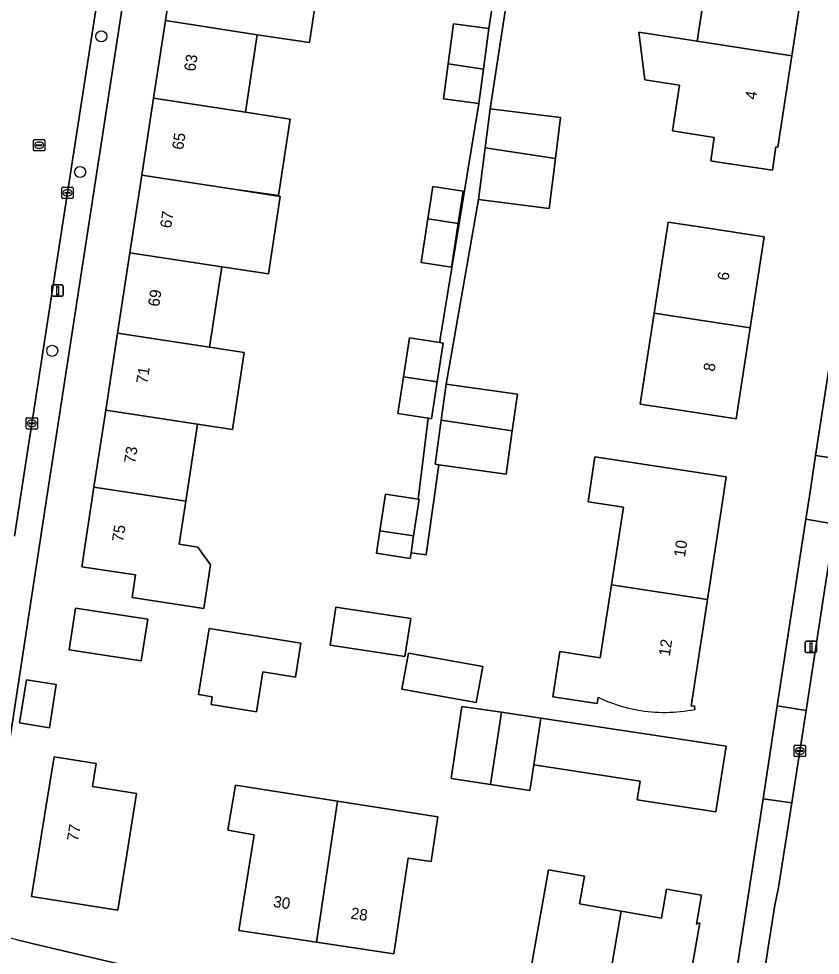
# Model space of a CAD drawing. Extents: x 161483 to 162250, y 379484 to 380833.
# Drawn here: x 161997.6 to 162068.3, y 380393.9 to 380476.6 of the extents above; entities that cross this region are included whole.
import ezdxf

# ---------------------------------------------------------------- set-up
doc = ezdxf.new("R2010")
doc.units = 0
for name, color, linetype in [('IMGEO_Boom', 7, 'Continuous'), ('IMGEO_Erf', 7, 'Continuous'), ('IMGEO_Kolk', 7, 'Continuous'), ('IMGEO_Lichtmast', 7, 'Continuous'), ('IMGEO_Pand', 7, 'Continuous'), ('IMGEO_Pand_nummerreeks', 7, 'Continuous'), ('IMGEO_Rijbaan_lokaal_open', 7, 'Continuous'), ('IMGEO_Rioolput', 7, 'Continuous'), ('IMGEO_Voetpad_open', 7, 'Continuous')]:
    doc.layers.add(name, color=color, linetype=linetype)

msp = doc.modelspace()

# ---------------------------------------------------------------- linework, layer by layer
at = {"layer": 'IMGEO_Boom'}
for centre in [(162004.863, 380475.025), (162002.997, 380463.052), (162000.532, 380447.277)]:
    msp.add_circle(centre, 0.489, dxfattribs=at)
at = {"layer": 'IMGEO_Erf'}
for points in [[(162009.269, 380494.234), (162000, 380433.985), (161994.885, 380400.652)], [(162042.32, 380489.168), (162039.182, 380468.642), (162045.384, 380467.857), (162044.927, 380464.247), (162044.369, 380459.836), (162038.142, 380460.624), (162035.293, 380444.33), (162041.567, 380443.449), (162041.112, 380440.21), (162040.576, 380436.387), (162034.627, 380437.222), (162033.513, 380429.287), (162032.187, 380429.454), (162032.11, 380428.954), (162029.13, 380429.41), (162029.434, 380431.396), (162029.93, 380434.632), (162032.806, 380434.192), (162033.708, 380441.324), (162031.017, 380441.736), (162031.515, 380444.987), (162032.039, 380448.411), (162034.717, 380448.001), (162034.769, 380448.343), (162038.171, 380469.102), (162035.05, 380469.518), (162035.461, 380472.596), (162035.933, 380476.135), (162039.053, 380475.719), (162039.605, 380479.324)], [(162024.302, 380481.567), (162023.216, 380474.47), (162018.62, 380475.173), (162017.573, 380468.333), (162021.527, 380467.728), (162020.495, 380460.982), (162016.534, 380461.539), (162020.647, 380460.909), (162019.6, 380454.066), (162015.486, 380454.696), (162014.401, 380447.606), (162017.474, 380447.136), (162016.433, 380440.339), (162013.361, 380440.809), (162012.322, 380434.015), (162011.739, 380430.209), (162013.384, 380429.958), (162014.501, 380428.402), (162013.911, 380424.551), (162007.581, 380425.52), (162007.884, 380427.501), (162003.139, 380428.228), (162004.214, 380435.256), (162005.254, 380442.05), (162006.294, 380448.847), (162007.379, 380455.937), (162008.426, 380462.78), (162009.466, 380469.574), (162010.512, 380476.414), (162011.599, 380483.512)], [(162064.494, 380415.945), (162067.019, 380432.417), (162067.331, 380434.452), (162067.88, 380438.039), (162071.006, 380458.43), (162071.607, 380462.347), (162071.717, 380463.064), (162072.9, 380470.783)], [(162050.922, 380433.478), (162047.805, 380433.956), (162048.412, 380437.923), (162059.989, 380436.151), (162059.567, 380433.393), (162058.333, 380425.335), (162056.893, 380415.926), (162057.207, 380415.941), (162057.222, 380415.641)], [(162048.682, 380416.711), (162048.596, 380416.149), (162044.693, 380416.747), (162045.303, 380420.735), (162048.886, 380420.186), (162049.873, 380426.629), (162050.922, 380433.478)], [(162059.815, 380385.425), (162063.237, 380407.751), (162064.494, 380415.945)], [(161997.399, 380395.311), (162000, 380394.69), (162043.415, 380384.478), (162054.712, 380382.262)]]:
    msp.add_lwpolyline(points, dxfattribs=at)
for points in [[(162052.273, 380475.388), (162053.993, 380475.125), (162057.421, 380474.6), (162058.535, 380481.869), (162056.023, 380482.254), (162055.949, 380481.767), (162052.834, 380482.244), (162053.329, 380485.472), (162053.679, 380485.418), (162053.926, 380487.03), (162065.478, 380485.26), (162064.929, 380481.674), (162067.01, 380481.356), (162065.78, 380473.32), (162064.545, 380465.254), (162064.377, 380465.279), (162064.06, 380463.205), (162059.118, 380463.961), (162058.624, 380464.037), (162058.941, 380466.112), (162055.254, 380466.675), (162055.87, 380470.71), (162052.804, 380471.178)], [(162035.754, 380454.65), (162033.092, 380455.057), (162033.682, 380458.914), (162034.119, 380461.768), (162036.782, 380461.361), (162036.345, 380458.507)], [(162052.41, 380442.571), (162053.641, 380450.606), (162054.871, 380458.639), (162058.393, 380458.1), (162063.335, 380457.343), (162062.105, 380449.31), (162060.875, 380441.275), (162055.933, 380442.032)], [(162008.39, 380419.912), (162002.014, 380420.889), (162002.578, 380424.574), (162008.954, 380423.598)], [(162025.043, 380421.306), (162025.557, 380424.662), (162032.164, 380423.65), (162031.65, 380420.293)], [(162021.995, 380418.484), (162019.123, 380418.948), (162018.553, 380415.414), (162014.541, 380416.062), (162014.652, 380416.75), (162013.444, 380416.945), (162014.385, 380422.777), (162022.477, 380421.472)], [(162031.383, 380417.424), (162031.955, 380420.597), (162038.514, 380419.415), (162037.941, 380416.242)], [(162000.28, 380414.018), (161997.645, 380414.442), (161998.259, 380418.26), (162000.894, 380417.837)], [(162036.677, 380415.907), (162040.155, 380415.383), (162043.633, 380414.858), (162053.022, 380413.442), (162059.974, 380412.394), (162059.084, 380406.588), (162052.135, 380407.654), (162052.39, 380409.318), (162043.011, 380410.732), (162042.841, 380409.605), (162042.671, 380408.478), (162039.193, 380409.002), (162035.714, 380409.527)], [(162007.108, 380402.844), (162006.314, 380397.907), (162000, 380398.907), (161998.709, 380399.115), (162000, 380407.143), (162000.692, 380411.45), (162004.41, 380410.852), (162004.085, 380408.833), (162007.97, 380408.208)], [(162025.713, 380407.533), (162034.554, 380406.153), (162033.958, 380402.207), (162031.94, 380402.511), (162031.411, 380399.001), (162030.665, 380394.056), (162023.835, 380395.085), (162017.005, 380396.115), (162018.338, 380404.581), (162016.03, 380404.966), (162016.693, 380408.941)], [(162047.477, 380400.924), (162047.052, 380398.468), (162050.736, 380397.83), (162054.273, 380397.217), (162054.716, 380399.772), (162057.819, 380399.234), (162057.379, 380396.698), (162057.652, 380396.798), (162055.908, 380386.73), (162049.018, 380387.924), (162042.123, 380389.118), (162042.976, 380394.045), (162044.317, 380401.471)]]:
    msp.add_lwpolyline(points, close=True, dxfattribs=at)
for centre, radius, start, end in [((162054.538, 380428.83), 13.459, 244.21022, 259.80309), ((162054.537, 380428.864), 13.493, 259.83291, 281.47872)]:
    msp.add_arc(centre, radius, start, end, dxfattribs=at)
at = {"layer": 'IMGEO_Kolk'}
for p, q in [((162001.38, 380460.792), (162001.38, 380461.644)), ((162001.455, 380461.718), (162002.307, 380461.718)), ((162002.381, 380461.644), (162002.381, 380460.792)), ((162002.307, 380460.718), (162001.455, 380460.718)), ((162001.639, 380461.212), (162001.639, 380461.224)), ((162002.077, 380461.175), (162001.679, 380461.175)), ((162001.682, 380461.261), (162002.08, 380461.261)), ((162001.891, 380460.938), (162001.866, 380460.938)), ((162001.868, 380461.498), (162001.893, 380461.498)), ((162002.123, 380461.224), (162002.123, 380461.212)), ((161998.231, 380440.451), (161998.231, 380441.303)), ((161998.306, 380441.377), (161999.158, 380441.377)), ((161998.49, 380440.871), (161998.49, 380440.883)), ((161998.533, 380440.92), (161998.931, 380440.92)), ((161998.719, 380441.157), (161998.744, 380441.157)), ((161998.974, 380440.883), (161998.974, 380440.871)), ((161999.232, 380441.303), (161999.232, 380440.451)), ((161999.158, 380440.377), (161998.306, 380440.377)), ((161998.928, 380440.834), (161998.53, 380440.834)), ((161998.742, 380440.597), (161998.717, 380440.597)), ((162065.99, 380411.545), (162065.99, 380412.397)), ((162066.065, 380412.471), (162066.917, 380412.471)), ((162066.249, 380411.965), (162066.249, 380411.977)), ((162066.687, 380411.928), (162066.289, 380411.928)), ((162066.292, 380412.014), (162066.69, 380412.014)), ((162066.478, 380412.251), (162066.503, 380412.251)), ((162066.733, 380411.977), (162066.733, 380411.965)), ((162066.991, 380412.397), (162066.991, 380411.545)), ((162066.917, 380411.471), (162066.065, 380411.471)), ((162066.501, 380411.691), (162066.476, 380411.691))]:
    msp.add_line(p, q, dxfattribs=at)
for points in [[(162001.38, 380460.792), (162001.38, 380461.644)], [(162001.455, 380461.718), (162002.307, 380461.718)], [(162002.381, 380461.644), (162002.381, 380460.792)], [(162002.307, 380460.718), (162001.455, 380460.718)], [(161998.231, 380440.451), (161998.231, 380441.303)], [(161998.306, 380441.377), (161999.158, 380441.377)], [(161999.232, 380441.303), (161999.232, 380440.451)], [(161999.158, 380440.377), (161998.306, 380440.377)], [(162065.99, 380411.545), (162065.99, 380412.397)], [(162066.065, 380412.471), (162066.917, 380412.471)], [(162066.991, 380412.397), (162066.991, 380411.545)], [(162066.917, 380411.471), (162066.065, 380411.471)]]:
    msp.add_lwpolyline(points, dxfattribs=at)
for centre, radius, start, end in [((162001.457, 380461.642), 0.0765, 91.55205, 178.44795), ((162001.457, 380461.642), 0.0765, 91.55205, 178.44795), ((162002.305, 380461.642), 0.0765, 1.55205, 88.44795), ((162002.305, 380461.642), 0.0765, 1.55205, 88.44795), ((162001.457, 380460.794), 0.0765, 181.55205, 268.44795), ((162001.457, 380460.794), 0.0765, 181.55205, 268.44795), ((162001.679, 380461.221), 0.0403, 85.87752, 175.75265), ((162001.676, 380461.211), 0.0366, 178.93798, 274.71019), ((162002.08, 380461.218), 0.043, 264.86636, 352.45326), ((162002.084, 380461.223), 0.0386, 1.73085, 96.63898), ((162002.305, 380460.794), 0.0765, 271.55205, 358.44795), ((162002.305, 380460.794), 0.0765, 271.55205, 358.44795), ((161998.308, 380441.301), 0.0765, 91.55205, 178.44795), ((161998.308, 380441.301), 0.0765, 91.55205, 178.44795), ((161998.53, 380440.88), 0.0403, 85.87752, 175.75265), ((161998.527, 380440.87), 0.0366, 178.93798, 274.71019), ((161998.931, 380440.877), 0.043, 264.86636, 352.45326), ((161998.935, 380440.882), 0.0386, 1.73085, 96.63898), ((161999.156, 380441.301), 0.0765, 1.55205, 88.44795), ((161999.156, 380441.301), 0.0765, 1.55205, 88.44795), ((161998.308, 380440.453), 0.0765, 181.55205, 268.44795), ((161998.308, 380440.453), 0.0765, 181.55205, 268.44795), ((161999.156, 380440.453), 0.0765, 271.55205, 358.44795), ((161999.156, 380440.453), 0.0765, 271.55205, 358.44795), ((162066.067, 380412.395), 0.0765, 91.55205, 178.44795), ((162066.067, 380412.395), 0.0765, 91.55205, 178.44795), ((162066.289, 380411.974), 0.0403, 85.87752, 175.75265), ((162066.286, 380411.964), 0.0366, 178.93798, 274.71019), ((162066.69, 380411.971), 0.043, 264.86636, 352.45326), ((162066.694, 380411.976), 0.0386, 1.73085, 96.63898), ((162066.915, 380412.395), 0.0765, 1.55205, 88.44795), ((162066.915, 380412.395), 0.0765, 1.55205, 88.44795), ((162066.067, 380411.547), 0.0765, 181.55205, 268.44795), ((162066.067, 380411.547), 0.0765, 181.55205, 268.44795), ((162066.915, 380411.547), 0.0765, 271.55205, 358.44795), ((162066.915, 380411.547), 0.0765, 271.55205, 358.44795)]:
    msp.add_arc(centre, radius, start, end, dxfattribs=at)
for centre, major_axis, ratio, start_param, end_param in [((162001.867, 380461.218), (-0.387, 0.002), 0.722429, 4.712389, 7.853982), ((162001.892, 380461.218), (-0.39, 0.002), 0.717154, 1.570796, 4.712389), ((161998.718, 380440.877), (-0.387, 0.002), 0.722429, 4.712389, 7.853982), ((161998.743, 380440.877), (-0.39, 0.002), 0.717154, 1.570796, 4.712389), ((162066.477, 380411.971), (-0.387, 0.002), 0.722429, 4.712389, 7.853982), ((162066.502, 380411.971), (-0.39, 0.002), 0.717154, 1.570796, 4.712389)]:
    msp.add_ellipse(centre, major_axis=major_axis, ratio=ratio, start_param=start_param, end_param=end_param, dxfattribs=at)
at = {"layer": 'IMGEO_Lichtmast'}
for p, q in [((162000.513, 380452.188), (162000.513, 380452.988)), ((162000.513, 380452.988), (162000.513, 380452.188)), ((162000.613, 380453.088), (162001.403, 380453.088)), ((162001.403, 380453.088), (162000.613, 380453.088)), ((162001.503, 380452.988), (162001.503, 380452.188)), ((162001.503, 380452.188), (162001.503, 380452.988)), ((162001.403, 380452.088), (162000.613, 380452.088)), ((162000.613, 380452.088), (162001.403, 380452.088)), ((162066.965, 380420.745), (162066.965, 380421.545)), ((162066.965, 380421.545), (162066.965, 380420.745)), ((162067.065, 380421.645), (162067.855, 380421.645)), ((162067.855, 380421.645), (162067.065, 380421.645)), ((162067.955, 380421.545), (162067.955, 380420.745)), ((162067.955, 380420.745), (162067.955, 380421.545)), ((162067.855, 380420.645), (162067.065, 380420.645)), ((162067.065, 380420.645), (162067.855, 380420.645))]:
    msp.add_line(p, q, dxfattribs=at)
for points in [[(162000.933, 380452.963), (162001.083, 380452.963), (162001.083, 380452.213), (162000.933, 380452.213), (162000.933, 380452.963)], [(162067.385, 380421.52), (162067.535, 380421.52), (162067.535, 380420.77), (162067.385, 380420.77), (162067.385, 380421.52)]]:
    msp.add_lwpolyline(points, dxfattribs=at)
for centre, start, end in [((162000.613, 380452.988), 90, 180), ((162000.613, 380452.988), 90, 180), ((162001.403, 380452.988), 0, 90), ((162001.403, 380452.988), 360, 90), ((162000.613, 380452.188), 180, 270), ((162000.613, 380452.188), 180, 270), ((162001.403, 380452.188), 270, 0), ((162001.403, 380452.188), 270, 0), ((162067.065, 380421.545), 90, 180), ((162067.065, 380421.545), 90, 180), ((162067.855, 380421.545), 0, 90), ((162067.855, 380421.545), 360, 90), ((162067.065, 380420.745), 180, 270), ((162067.065, 380420.745), 180, 270), ((162067.855, 380420.745), 270, 0), ((162067.855, 380420.745), 270, 0)]:
    msp.add_arc(centre, 0.1, start, end, dxfattribs=at)
at = {"layer": 'IMGEO_Pand'}
for points in [[(162067.01, 380481.356), (162064.929, 380481.674), (162065.478, 380485.26), (162053.926, 380487.03), (162053.679, 380485.418), (162053.329, 380485.472), (162052.834, 380482.244), (162055.949, 380481.767), (162056.023, 380482.254), (162058.535, 380481.869), (162057.421, 380474.6), (162065.78, 380473.32)], [(162024.302, 380481.567), (162023.433, 380481.7), (162019.706, 380482.271), (162011.599, 380483.512), (162010.512, 380476.414), (162018.62, 380475.173), (162023.216, 380474.47)], [(162010.512, 380476.414), (162009.466, 380469.574), (162017.573, 380468.333), (162018.62, 380475.173)], [(162035.461, 380472.596), (162038.574, 380472.119), (162039.053, 380475.719), (162035.933, 380476.135)], [(162065.78, 380473.32), (162057.421, 380474.6), (162053.993, 380475.125), (162052.273, 380475.388), (162052.804, 380471.178), (162055.87, 380470.71), (162055.254, 380466.675), (162058.941, 380466.112), (162058.624, 380464.037), (162059.118, 380463.961), (162064.06, 380463.205), (162064.377, 380465.279), (162064.545, 380465.254)], [(162035.461, 380472.596), (162035.05, 380469.518), (162038.171, 380469.102), (162038.574, 380472.119)], [(162016.534, 380461.539), (162020.495, 380460.982), (162021.527, 380467.728), (162017.573, 380468.333), (162009.466, 380469.574), (162008.426, 380462.78)], [(162044.927, 380464.247), (162045.384, 380467.857), (162039.182, 380468.642), (162038.733, 380465.178)], [(162044.927, 380464.247), (162038.733, 380465.178), (162038.142, 380460.624), (162044.369, 380459.836)], [(162016.534, 380461.539), (162008.426, 380462.78), (162007.379, 380455.937), (162015.486, 380454.696), (162019.6, 380454.066), (162020.647, 380460.909)], [(162033.682, 380458.914), (162036.345, 380458.507), (162036.782, 380461.361), (162034.119, 380461.768)], [(162036.345, 380458.507), (162033.682, 380458.914), (162033.092, 380455.057), (162035.754, 380454.65)], [(162053.641, 380450.606), (162062.105, 380449.31), (162063.335, 380457.343), (162058.393, 380458.1), (162054.871, 380458.639)], [(162006.294, 380448.847), (162014.401, 380447.606), (162015.486, 380454.696), (162007.379, 380455.937)], [(162053.641, 380450.606), (162052.41, 380442.571), (162055.933, 380442.032), (162060.875, 380441.275), (162062.105, 380449.31)], [(162014.401, 380447.606), (162006.294, 380448.847), (162005.254, 380442.05), (162013.361, 380440.809), (162016.433, 380440.339), (162017.474, 380447.136)], [(162034.717, 380448.001), (162032.039, 380448.411), (162031.515, 380444.987), (162034.494, 380444.531), (162035.018, 380447.955)], [(162034.494, 380444.531), (162031.515, 380444.987), (162031.017, 380441.736), (162033.708, 380441.324), (162033.997, 380441.28)], [(162041.112, 380440.21), (162041.567, 380443.449), (162035.293, 380444.33), (162034.847, 380441.152)], [(162004.214, 380435.256), (162012.322, 380434.015), (162013.361, 380440.809), (162005.254, 380442.05)], [(162041.112, 380440.21), (162034.847, 380441.152), (162034.302, 380437.268), (162034.627, 380437.222), (162040.576, 380436.387)], [(162049.873, 380426.629), (162058.333, 380425.335), (162059.567, 380433.393), (162059.989, 380436.151), (162048.412, 380437.923), (162047.805, 380433.956), (162050.922, 380433.478)], [(162004.214, 380435.256), (162003.139, 380428.228), (162007.884, 380427.501), (162007.581, 380425.52), (162013.911, 380424.551), (162014.501, 380428.402), (162013.384, 380429.958), (162011.739, 380430.209), (162012.322, 380434.015)], [(162032.806, 380434.192), (162029.93, 380434.632), (162029.434, 380431.396), (162032.414, 380430.94), (162032.909, 380434.176)], [(162032.414, 380430.94), (162029.434, 380431.396), (162029.13, 380429.41), (162032.11, 380428.954), (162032.187, 380429.454)], [(162008.39, 380419.912), (162008.954, 380423.598), (162002.578, 380424.574), (162002.014, 380420.889)], [(162025.043, 380421.306), (162031.65, 380420.293), (162032.164, 380423.65), (162025.557, 380424.662)], [(162022.477, 380421.472), (162014.385, 380422.777), (162013.444, 380416.945), (162014.652, 380416.75), (162014.541, 380416.062), (162018.553, 380415.414), (162019.123, 380418.948), (162021.995, 380418.484)], [(162031.955, 380420.597), (162031.383, 380417.424), (162037.941, 380416.242), (162038.514, 380419.415)], [(162000.28, 380414.018), (162000.894, 380417.837), (161998.259, 380418.26), (161997.645, 380414.442)], [(162040.155, 380415.383), (162036.677, 380415.907), (162035.714, 380409.527), (162039.193, 380409.002)], [(162043.633, 380414.858), (162040.155, 380415.383), (162039.193, 380409.002), (162042.671, 380408.478), (162042.841, 380409.605), (162043.011, 380410.732)], [(162043.633, 380414.858), (162043.011, 380410.732), (162052.39, 380409.318), (162052.135, 380407.654), (162059.084, 380406.588), (162059.974, 380412.394), (162053.022, 380413.442)], [(162007.108, 380402.844), (162007.97, 380408.208), (162004.085, 380408.833), (162004.41, 380410.852), (162000.692, 380411.45), (162000, 380407.143), (161998.709, 380399.115), (162000, 380398.907), (162006.314, 380397.907)], [(162023.835, 380395.085), (162025.713, 380407.533), (162016.693, 380408.941), (162016.03, 380404.966), (162018.338, 380404.581), (162017.005, 380396.115)], [(162023.835, 380395.085), (162030.665, 380394.056), (162031.411, 380399.001), (162031.94, 380402.511), (162033.958, 380402.207), (162034.554, 380406.153), (162025.713, 380407.533)], [(162050.736, 380397.83), (162047.052, 380398.468), (162047.477, 380400.924), (162044.317, 380401.471), (162042.976, 380394.045), (162042.123, 380389.118), (162049.018, 380387.924)], [(162050.736, 380397.83), (162049.018, 380387.924), (162055.908, 380386.73), (162057.652, 380396.798), (162057.379, 380396.698), (162057.819, 380399.234), (162054.716, 380399.772), (162054.273, 380397.217)]]:
    msp.add_lwpolyline(points, close=True, dxfattribs=at)
for points in [[(162058.333, 380425.335), (162049.873, 380426.629), (162048.886, 380420.186), (162045.303, 380420.735), (162044.693, 380416.747), (162048.596, 380416.149), (162048.682, 380416.711)], [(162057.222, 380415.641), (162057.207, 380415.941), (162056.893, 380415.926), (162058.333, 380425.335)]]:
    msp.add_lwpolyline(points, dxfattribs=at)
for centre, radius, start, end in [((162054.538, 380428.83), 13.459, 244.21022, 259.80309), ((162054.537, 380428.864), 13.493, 259.83291, 281.47872)]:
    msp.add_arc(centre, radius, start, end, dxfattribs=at)
at = {"layer": 'IMGEO_Rijbaan_lokaal_open'}
for points in [[(161997.191, 380430.934), (162000, 380449.079), (162006.268, 380489.565)], [(162075.462, 380469.878), (162074.316, 380462.681), (162074.19, 380461.892), (162073.58, 380458.062), (162073.515, 380457.652), (162070.871, 380440.312), (162070.46, 380437.662), (162069.9, 380434.06), (162069.578, 380431.982), (162068.55, 380425.36), (162067.04, 380415.543), (162066.343, 380411.007), (162065.773, 380407.399), (162064.592, 380399.914), (162064.286, 380398.375), (162063.751, 380395.006), (162063.077, 380390.627)]]:
    msp.add_lwpolyline(points, dxfattribs=at)
at = {"layer": 'IMGEO_Rioolput'}
for p, q in [((161998.886, 380464.994), (161998.886, 380465.846)), ((161998.961, 380465.92), (161999.813, 380465.92)), ((161999.374, 380465.7), (161999.399, 380465.7)), ((161999.887, 380465.846), (161999.887, 380464.994)), ((161999.813, 380464.92), (161998.961, 380464.92)), ((161999.145, 380465.414), (161999.145, 380465.426)), ((161999.583, 380465.377), (161999.185, 380465.377)), ((161999.188, 380465.463), (161999.586, 380465.463)), ((161999.397, 380465.14), (161999.372, 380465.14)), ((161999.629, 380465.426), (161999.629, 380465.414))]:
    msp.add_line(p, q, dxfattribs=at)
for points in [[(161998.886, 380464.994), (161998.886, 380465.846)], [(161998.961, 380465.92), (161999.813, 380465.92)], [(161999.887, 380465.846), (161999.887, 380464.994)], [(161999.813, 380464.92), (161998.961, 380464.92)]]:
    msp.add_lwpolyline(points, dxfattribs=at)
for centre, radius, start, end in [((161998.963, 380465.844), 0.0765, 91.55205, 178.44795), ((161998.963, 380465.844), 0.0765, 91.55205, 178.44795), ((161999.811, 380465.844), 0.0765, 1.55205, 88.44795), ((161999.811, 380465.844), 0.0765, 1.55205, 88.44795), ((161998.963, 380464.996), 0.0765, 181.55205, 268.44795), ((161998.963, 380464.996), 0.0765, 181.55205, 268.44795), ((161999.185, 380465.423), 0.0403, 85.87752, 175.75265), ((161999.182, 380465.413), 0.0366, 178.93798, 274.71019), ((161999.586, 380465.42), 0.043, 264.86636, 352.45326), ((161999.59, 380465.425), 0.0386, 1.73085, 96.63898), ((161999.811, 380464.996), 0.0765, 271.55205, 358.44795), ((161999.811, 380464.996), 0.0765, 271.55205, 358.44795)]:
    msp.add_arc(centre, radius, start, end, dxfattribs=at)
for centre, major_axis, ratio, start_param, end_param in [((161999.373, 380465.42), (-0.387, 0.002), 0.722429, 4.712389, 7.853982), ((161999.398, 380465.42), (-0.39, 0.002), 0.717154, 1.570796, 4.712389)]:
    msp.add_ellipse(centre, major_axis=major_axis, ratio=ratio, start_param=start_param, end_param=end_param, dxfattribs=at)
at = {"layer": 'IMGEO_Voetpad_open'}
for points in [[(161994.764, 380398.467), (161994.885, 380400.652), (162000, 380433.985), (162009.269, 380494.234)], [(162006.268, 380489.565), (162000, 380449.079), (161997.191, 380430.934)], [(162039.605, 380479.324), (162039.053, 380475.719), (162038.574, 380472.119), (162038.171, 380469.102), (162034.769, 380448.343), (162034.717, 380448.001), (162035.018, 380447.955), (162034.494, 380444.531), (162033.997, 380441.28), (162033.708, 380441.324), (162032.806, 380434.192), (162032.909, 380434.176), (162032.414, 380430.94), (162032.187, 380429.454), (162033.513, 380429.287), (162034.627, 380437.222), (162034.302, 380437.268), (162034.847, 380441.152), (162035.293, 380444.33), (162038.142, 380460.624), (162038.733, 380465.178), (162039.182, 380468.642), (162042.32, 380489.168)], [(162054.712, 380382.262), (162043.415, 380384.478), (162000, 380394.69), (161997.399, 380395.311), (161994.606, 380396.016), (161991.274, 380396.858), (161985.423, 380398.353), (161980.058, 380399.699), (161947.471, 380407.585)], [(162063.751, 380395.006), (162064.286, 380398.375), (162064.592, 380399.914), (162065.773, 380407.399), (162063.237, 380407.751), (162059.815, 380385.425)], [(162062.006, 380383.458), (162062.054, 380383.803), (162062.403, 380386.297), (162063.077, 380390.627), (162063.751, 380395.006)]]:
    msp.add_lwpolyline(points, dxfattribs=at)
for points in [[(162071.006, 380458.43), (162067.88, 380438.039), (162070.46, 380437.662), (162070.871, 380440.312), (162073.515, 380457.652), (162073.58, 380458.062)], [(162070.46, 380437.662), (162067.88, 380438.039), (162067.331, 380434.452), (162067.019, 380432.417), (162069.578, 380431.982), (162069.9, 380434.06)], [(162068.55, 380425.36), (162069.578, 380431.982), (162067.019, 380432.417), (162064.494, 380415.945), (162067.04, 380415.543)], [(162065.773, 380407.399), (162066.343, 380411.007), (162067.04, 380415.543), (162064.494, 380415.945), (162063.237, 380407.751)]]:
    msp.add_lwpolyline(points, close=True, dxfattribs=at)

# ---------------------------------------------------------------- texts
at = {"layer": 'IMGEO_Pand_nummerreeks'}
for s, rotation, p in [('63', 81.3001, (162013.139, 380471.889)), ('4', 81.29698, (162062.63, 380469.397)), ('65', 81.3001, (162012.08, 380464.97)), ('67', 81.30271, (162011.021, 380458.052)), ('6', 81.29564, (162060.187, 380453.436)), ('69', 81.3001, (162009.962, 380451.132)), ('8', 81.29564, (162058.957, 380445.406)), ('71', 81.30271, (162008.921, 380444.325)), ('73', 81.3001, (162007.845, 380437.293)), ('75', 81.3001, (162006.786, 380430.374)), ('10', 81.28643, (162056.348, 380429.021)), ('12', 81.30271, (162055.01, 380420.282)), ('77', 80.86716, (162002.809, 380403.946)), ('30', 351.42822, (162019.981, 380398.214)), ('28', 351.42822, (162026.811, 380397.184))]:
    msp.add_text(s, height=1, rotation=rotation, dxfattribs=at).set_placement(p)

doc.saveas('drawing.dxf')
